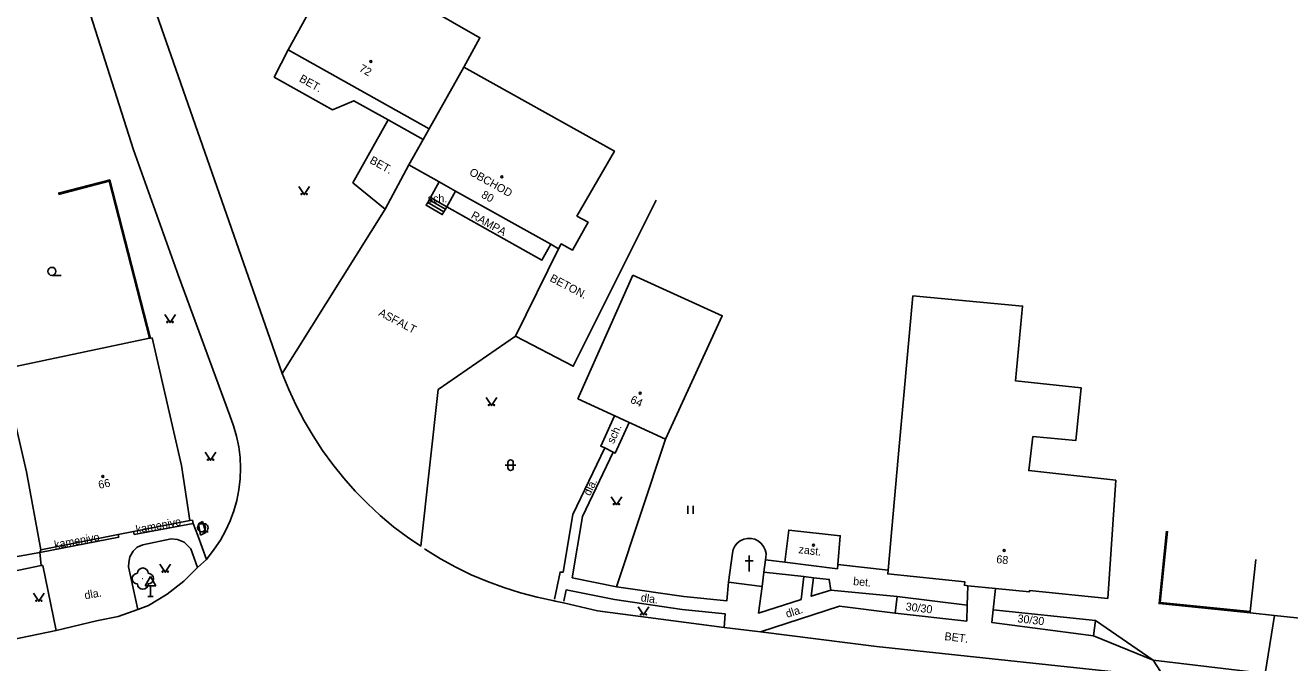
# Model space of a CAD drawing. Extents: x -544674 to -541478, y -1199076 to -1195527.
# Drawn here: x -544299.5 to -544181, y -1198320.8 to -1198261.1 of the extents above; entities that cross this region are included whole.
import ezdxf

# ---------------------------------------------------------------- set-up
doc = ezdxf.new("R2010")
doc.units = 0
for name, color, linetype in [('BUDOVY_MĚŘ', 7, 'Continuous'), ('BUDOVY_NEMĚŘ', 7, 'Continuous'), ('POMOC_POPIS', 7, 'Continuous'), ('ROZHRANÍ_PLOCH', 7, 'Continuous'), ('ZELEŇ', 7, 'Continuous'), ('ZN_BUDOV', 7, 'Continuous'), ('ZN_DOPLŇKOVÉ', 7, 'Continuous'), ('ZN_KULTUR', 7, 'Continuous'), ('Č_POPIS_ORIENT', 7, 'Continuous')]:
    doc.layers.add(name, color=color, linetype=linetype)

msp = doc.modelspace()

# ---------------------------------------------------------------- linework, layer by layer
at = {"layer": 'BUDOVY_MĚŘ'}
for points in [[(-544277.28, -1198242.76), (-544282.57, -1198252.4), (-544271.97, -1198258.18), (-544274.86, -1198263.42)], [(-544274.86, -1198263.42), (-544261.65, -1198270.81)], [(-544261.65, -1198270.81), (-544262.21, -1198271.81)], [(-544262.21, -1198271.81), (-544263.54, -1198274.2)], [(-544263.54, -1198274.2), (-544260.71, -1198275.78)], [(-544260.71, -1198275.78), (-544259.18, -1198276.64)], [(-544259.18, -1198276.64), (-544250.25, -1198281.63)], [(-544249.51, -1198282.04), (-544249.27, -1198281.6), (-544248.22, -1198282.19), (-544246.75, -1198279.57), (-544247.8, -1198278.99)], [(-544250.25, -1198281.63), (-544249.51, -1198282.04)], [(-544247.72, -1198296.11), (-544242.56, -1198284.52)], [(-544287.74, -1198290.41), (-544287.83, -1198290.43)], [(-544287.59, -1198290.38), (-544287.74, -1198290.41)], [(-544284.07, -1198307.5), (-544284.86, -1198302.33), (-544287.59, -1198290.38)], [(-544239.49, -1198299.86), (-544247.72, -1198296.11)], [(-544289.35, -1198308.53), (-544284.07, -1198307.5)], [(-544298.03, -1198310.22), (-544290.77, -1198308.81)], [(-544228.33, -1198311.4), (-544227.95, -1198308.39), (-544223.12, -1198308.91), (-544223.36, -1198311.62)], [(-544230.09, -1198310.96), (-544230.08, -1198310.58), (-544230.16, -1198310.24), (-544230.31, -1198309.91), (-544230.53, -1198309.63), (-544230.8, -1198309.41), (-544231.12, -1198309.25), (-544231.47, -1198309.17), (-544231.82, -1198309.17), (-544232.17, -1198309.25), (-544232.49, -1198309.4), (-544232.77, -1198309.62), (-544232.99, -1198309.89), (-544233.15, -1198310.21), (-544233.23, -1198310.56)], [(-544303.42, -1198311.42), (-544298.11, -1198310.47)], [(-544233.23, -1198310.56), (-544233.58, -1198313.26)], [(-544230.27, -1198312.31), (-544230.12, -1198311.18)], [(-544230.12, -1198311.18), (-544230.09, -1198310.96)], [(-544184.71, -1198316.02), (-544184.18, -1198311.15)], [(-544230.44, -1198313.66), (-544230.27, -1198312.31)], [(-544228.33, -1198311.4), (-544223.39, -1198312), (-544223.36, -1198311.62)], [(-544218.65, -1198312.15), (-544218.68, -1198312.49), (-544211.46, -1198313.22), (-544211.49, -1198313.55), (-544211.16, -1198313.59)], [(-544233.58, -1198313.26), (-544230.44, -1198313.66)], [(-544211.16, -1198313.59), (-544208.59, -1198313.85)], [(-544208.59, -1198313.85), (-544205.41, -1198314.18), (-544205.39, -1198314.03), (-544198.04, -1198314.78)], [(-544184.72, -1198316.12), (-544184.71, -1198316.02)], [(-544182.44, -1198316.37), (-544184.72, -1198316.12)], [(-544179.18, -1198316.72), (-544182.44, -1198316.37)]]:
    msp.add_lwpolyline(points, dxfattribs=at)
at = {"layer": 'BUDOVY_NEMĚŘ'}
for points in [[(-544258.39, -1198265.04), (-544256.88, -1198262.29), (-544264.57, -1198257.87), (-544263.73, -1198256.33), (-544269.31, -1198253.26), (-544271.97, -1198258.18)], [(-544247.8, -1198278.99), (-544244.29, -1198272.9), (-544255.65, -1198266.58), (-544258.39, -1198265.04), (-544261.65, -1198270.81)], [(-544242.56, -1198284.52), (-544234.18, -1198288.31), (-544239.49, -1198299.86)], [(-544218.65, -1198312.15), (-544217.69, -1198301.6), (-544216.31, -1198286.46), (-544206.05, -1198287.41), (-544206.72, -1198294.4), (-544200.56, -1198295.06), (-544201.06, -1198300), (-544205.08, -1198299.63), (-544205.47, -1198302.81), (-544197.31, -1198303.72), (-544198.04, -1198314.78)], [(-544287.83, -1198290.43), (-544301.59, -1198293.33), (-544299.37, -1198302.93), (-544298.03, -1198310.22)], [(-544298.03, -1198310.22), (-544298.11, -1198310.47)]]:
    msp.add_lwpolyline(points, dxfattribs=at)
at = {"layer": 'ROZHRANÍ_PLOCH'}
for points in [[(-544289.44, -1198253.59), (-544275.4, -1198293.71)], [(-544294.71, -1198255.85), (-544294.47, -1198256.68), (-544289.34, -1198272.78), (-544285.11, -1198284.58)], [(-544274.86, -1198263.42), (-544276.15, -1198265.98), (-544270.69, -1198269.03), (-544268.7, -1198268.19), (-544265.47, -1198269.99)], [(-544265.77, -1198278.35), (-544268.78, -1198275.87), (-544265.47, -1198269.99)], [(-544265.47, -1198269.99), (-544262.21, -1198271.81)], [(-544263.54, -1198274.2), (-544265.77, -1198278.35)], [(-544260.71, -1198275.78), (-544261.52, -1198277.25)], [(-544260, -1198278.12), (-544259.18, -1198276.64)], [(-544261.78, -1198277.71), (-544261.93, -1198277.97), (-544260.42, -1198278.85), (-544260.27, -1198278.59)], [(-544261.63, -1198277.45), (-544261.78, -1198277.71)], [(-544261.78, -1198277.71), (-544260.27, -1198278.59)], [(-544261.52, -1198277.25), (-544261.63, -1198277.45)], [(-544261.63, -1198277.45), (-544260.12, -1198278.33)], [(-544260, -1198278.12), (-544261.52, -1198277.25)], [(-544260.12, -1198278.33), (-544260, -1198278.12)], [(-544250.25, -1198281.63), (-544251.08, -1198283.11), (-544260, -1198278.12)], [(-544253.55, -1198290.22), (-544248.14, -1198293.04), (-544240.38, -1198277.51)], [(-544265.77, -1198278.35), (-544275.4, -1198293.71)], [(-544260.27, -1198278.59), (-544260.12, -1198278.33)], [(-544249.51, -1198282.04), (-544253.55, -1198290.22)], [(-544285.11, -1198284.58), (-544280.32, -1198297.67)], [(-544262.43, -1198309.89), (-544260.79, -1198295.22), (-544253.55, -1198290.22)], [(-544275.4, -1198293.71), (-544274.79, -1198295.22), (-544274.11, -1198296.71), (-544273.35, -1198298.15), (-544272.52, -1198299.56), (-544271.63, -1198300.93), (-544270.67, -1198302.25), (-544269.65, -1198303.52), (-544268.56, -1198304.74), (-544267.42, -1198305.91), (-544266.22, -1198307.02), (-544264.97, -1198308.07), (-544263.66, -1198309.05), (-544262.43, -1198309.89)], [(-544280.32, -1198297.67), (-544279.96, -1198298.62)], [(-544279.96, -1198298.62), (-544279.69, -1198299.59)], [(-544279.69, -1198299.59), (-544279.48, -1198300.58)], [(-544279.48, -1198300.58), (-544279.36, -1198301.58)], [(-544249.89, -1198314.84), (-544249.37, -1198312.31), (-544249.09, -1198312.33), (-544248.17, -1198306.91), (-544245.19, -1198300.69)], [(-544279.36, -1198301.58), (-544279.32, -1198302.59)], [(-544244.39, -1198301.09), (-544247.28, -1198307.1), (-544248.24, -1198312.85), (-544244.1, -1198313.71)], [(-544279.32, -1198302.59), (-544279.35, -1198303.6)], [(-544279.35, -1198303.6), (-544279.47, -1198304.61)], [(-544279.47, -1198304.61), (-544279.66, -1198305.6)], [(-544279.94, -1198306.58), (-544280.29, -1198307.52)], [(-544279.66, -1198305.6), (-544279.94, -1198306.58)], [(-544289.29, -1198308.81), (-544283.75, -1198307.77)], [(-544284.07, -1198307.5), (-544283.82, -1198307.46)], [(-544283.82, -1198307.46), (-544283.75, -1198307.77)], [(-544283.75, -1198307.77), (-544283.31, -1198308.88)], [(-544280.29, -1198307.52), (-544280.71, -1198308.44)], [(-544290.71, -1198309.05), (-544290.77, -1198308.81)], [(-544289.35, -1198308.53), (-544289.29, -1198308.81)], [(-544282.51, -1198311.14), (-544283.31, -1198308.88)], [(-544280.71, -1198308.44), (-544281.2, -1198309.33)], [(-544298.11, -1198310.47), (-544290.71, -1198309.05)], [(-544289.36, -1198310.36), (-544289, -1198309.98)], [(-544289, -1198309.98), (-544288.47, -1198309.78)], [(-544288.47, -1198309.78), (-544285.8, -1198309.21)], [(-544285.22, -1198309.27), (-544285.8, -1198309.21)], [(-544284.61, -1198309.53), (-544285.22, -1198309.27)], [(-544283.96, -1198310.15), (-544284.61, -1198309.53)], [(-544283.33, -1198311.9), (-544283.96, -1198310.15)], [(-544281.77, -1198310.17), (-544282.51, -1198311.14)], [(-544281.2, -1198309.33), (-544281.77, -1198310.17)], [(-544262.09, -1198310.13), (-544261.98, -1198310.21), (-544260.59, -1198311.07), (-544259.15, -1198311.85), (-544257.69, -1198312.57), (-544256.18, -1198313.21), (-544254.65, -1198313.77), (-544253.09, -1198314.26), (-544251.52, -1198314.68), (-544249.92, -1198315.02), (-544249.84, -1198315.03), (-544249.07, -1198315.21)], [(-544297.98, -1198311.7), (-544298.11, -1198310.47)], [(-544289.79, -1198311.43), (-544289.67, -1198310.89)], [(-544289.67, -1198310.89), (-544289.36, -1198310.36)], [(-544283.33, -1198311.9), (-544282.51, -1198311.14)], [(-544228.33, -1198311.4), (-544230.12, -1198311.18)], [(-544297.98, -1198311.7), (-544313.7, -1198314.98)], [(-544297.84, -1198311.69), (-544297.98, -1198311.7)], [(-544296.6, -1198317.78), (-544297.84, -1198311.69)], [(-544289.81, -1198311.82), (-544289.79, -1198311.43)], [(-544289.81, -1198311.82), (-544288.94, -1198315.82)], [(-544284.63, -1198313.16), (-544283.33, -1198311.9)], [(-544226.53, -1198312.74), (-544230.27, -1198312.31)], [(-544286.2, -1198314.39), (-544284.63, -1198313.16)], [(-544244.1, -1198313.71), (-544237.78, -1198314.61), (-544233.76, -1198315.02), (-544233.58, -1198313.26)], [(-544230.44, -1198313.66), (-544230.77, -1198316.16), (-544226.78, -1198314.89)], [(-544226.78, -1198314.89), (-544226.53, -1198312.74)], [(-544226.53, -1198312.74), (-544225.62, -1198312.84)], [(-544224.02, -1198314.01), (-544225.84, -1198314.58), (-544225.62, -1198312.84)], [(-544225.62, -1198312.84), (-544224.16, -1198313.01), (-544224.02, -1198314.01)], [(-544211.23, -1198315.4), (-544211.16, -1198313.59)], [(-544287.93, -1198315.45), (-544286.2, -1198314.39)], [(-544249.03, -1198315.03), (-544248.8, -1198313.98), (-544244.27, -1198314.89), (-544237.94, -1198315.82), (-544233.9, -1198316.24), (-544233.99, -1198317.49)], [(-544224.02, -1198314.01), (-544217.8, -1198314.59)], [(-544211.23, -1198315.4), (-544217.8, -1198314.59), (-544217.97, -1198316.15)], [(-544208.59, -1198313.85), (-544208.8, -1198315.86)], [(-544290.78, -1198316.48), (-544288.94, -1198315.82)], [(-544288.94, -1198315.82), (-544287.93, -1198315.45)], [(-544249.07, -1198315.21), (-544245.88, -1198315.93), (-544233.99, -1198317.49)], [(-544217.97, -1198316.15), (-544223.19, -1198315.51), (-544230.61, -1198317.92)], [(-544217.97, -1198316.15), (-544211.28, -1198316.91), (-544211.23, -1198315.4)], [(-544208.8, -1198315.86), (-544208.92, -1198317.05), (-544199.39, -1198318.27)], [(-544208.8, -1198315.86), (-544199.22, -1198316.84)], [(-544296.6, -1198317.78), (-544292.82, -1198316.89)], [(-544292.82, -1198316.89), (-544290.78, -1198316.48)], [(-544199.22, -1198316.84), (-544199.39, -1198318.27)], [(-544193.81, -1198320.55), (-544199.22, -1198316.84)], [(-544183.33, -1198321.8), (-544182.44, -1198316.37)], [(-544296.6, -1198317.78), (-544307.44, -1198320.02)], [(-544233.99, -1198317.49), (-544230.61, -1198317.92)], [(-544230.61, -1198317.92), (-544219.73, -1198319.28), (-544192.77, -1198322.17)], [(-544199.39, -1198318.27), (-544193.81, -1198320.55)], [(-544192.77, -1198322.17), (-544193.81, -1198320.55)], [(-544193.81, -1198320.55), (-544183.33, -1198321.8)]]:
    msp.add_lwpolyline(points, dxfattribs=at)
at = {"layer": 'ZELEŇ'}
for points in [[(-544239.49, -1198299.86), (-544244.1, -1198313.71)], [(-544283.25, -1198307.79), (-544282.89, -1198307.58)], [(-544283.07, -1198308.86), (-544283.25, -1198307.79)], [(-544282.89, -1198307.58), (-544282.58, -1198308.6)], [(-544282.58, -1198308.6), (-544283.07, -1198308.86)]]:
    msp.add_lwpolyline(points, dxfattribs=at)
msp.add_circle((-544288.47, -1198312.93), 0.0005, dxfattribs=at)
for centre, start, end in [((-544288.97, -1198312.93), 89.99999, 269.99999), ((-544288.47, -1198312.43), 0, 179.99999), ((-544287.97, -1198312.93), 270, 89.99999), ((-544288.47, -1198313.43), 179.99999, 359.99999)]:
    msp.add_arc(centre, 0.5, start, end, dxfattribs=at)
at = {"layer": 'ZN_BUDOV'}
for p, q in [((-544232.025, -1198311.25), (-544231.275, -1198311.25)), ((-544231.65, -1198312.25), (-544231.65, -1198310.75))]:
    msp.add_line(p, q, dxfattribs=at)
for centre in [(-544267.1, -1198264.51), (-544254.83, -1198275.32), (-544241.87, -1198295.57), (-544292.21, -1198303.36), (-544225.64, -1198309.8), (-544207.76, -1198310.29)]:
    msp.add_circle(centre, 0.0875, dxfattribs=at)
at = {"layer": 'ZN_DOPLŇKOVÉ'}
for p, q in [((-544287.74, -1198312.734), (-544288.24, -1198313.6)), ((-544288.24, -1198313.6), (-544287.24, -1198313.6)), ((-544287.74, -1198312.734), (-544287.24, -1198313.6)), ((-544287.74, -1198314.6), (-544287.74, -1198313.6)), ((-544287.99, -1198314.6), (-544287.49, -1198314.6))]:
    msp.add_line(p, q, dxfattribs=at)
for points in [[(-544287.74, -1198290.41), (-544291.56, -1198275.6), (-544296.4, -1198276.85)], [(-544287.83, -1198290.43), (-544291.63, -1198275.72), (-544296.38, -1198276.95)], [(-544244.27, -1198297.68), (-544245.56, -1198300.52), (-544245.19, -1198300.69)], [(-544242.9, -1198298.31), (-544244.2, -1198301.17), (-544244.39, -1198301.09)], [(-544245.19, -1198300.69), (-544244.39, -1198301.09)], [(-544290.77, -1198308.81), (-544289.35, -1198308.53)], [(-544184.72, -1198316.12), (-544193.25, -1198315.26), (-544192.57, -1198308.48)], [(-544192.47, -1198308.49), (-544193.14, -1198315.17), (-544184.71, -1198316.02)], [(-544223.36, -1198311.62), (-544218.65, -1198312.15)]]:
    msp.add_lwpolyline(points, dxfattribs=at)
at = {"layer": 'ZN_KULTUR'}
for p, q in [((-544296.99, -1198284.535), (-544296.115, -1198284.535)), ((-544254.51, -1198302.31), (-544253.51, -1198302.31)), ((-544254.26, -1198302.56), (-544254.26, -1198302.06)), ((-544253.76, -1198302.56), (-544253.76, -1198302.06)), ((-544237.41, -1198306.875), (-544237.41, -1198306.125)), ((-544236.91, -1198306.875), (-544236.91, -1198306.125)), ((-544282.97, -1198308.535), (-544282.345, -1198308.535))]:
    msp.add_line(p, q, dxfattribs=at)
for points in [[(-544273.85, -1198276.23), (-544273.35, -1198276.98), (-544272.85, -1198276.23)], [(-544286.42, -1198288.2), (-544285.92, -1198288.95), (-544285.42, -1198288.2)], [(-544256.3, -1198295.98), (-544255.8, -1198296.73), (-544255.3, -1198295.98)], [(-544282.62, -1198301.09), (-544282.12, -1198301.84), (-544281.62, -1198301.09)], [(-544244.6, -1198305.26), (-544244.1, -1198306.01), (-544243.6, -1198305.26)], [(-544286.87, -1198311.58), (-544286.37, -1198312.33), (-544285.87, -1198311.58)], [(-544298.7, -1198314.3), (-544298.2, -1198315.05), (-544297.7, -1198314.3)], [(-544242.05, -1198315.58), (-544241.55, -1198316.33), (-544241.05, -1198315.58)]]:
    msp.add_lwpolyline(points, dxfattribs=at)
for centre, radius in [((-544273.6, -1198276.93), 0.05), ((-544273.1, -1198276.93), 0.05), ((-544296.99, -1198284.16), 0.375), ((-544286.17, -1198288.9), 0.05), ((-544285.67, -1198288.9), 0.05), ((-544256.05, -1198296.68), 0.05), ((-544255.55, -1198296.68), 0.05), ((-544282.37, -1198301.79), 0.05), ((-544281.87, -1198301.79), 0.05), ((-544244.35, -1198305.96), 0.05), ((-544243.85, -1198305.96), 0.05), ((-544282.97, -1198308.16), 0.375), ((-544286.62, -1198312.28), 0.05), ((-544286.12, -1198312.28), 0.05), ((-544298.45, -1198315), 0.05), ((-544297.95, -1198315), 0.05), ((-544241.8, -1198316.28), 0.05), ((-544241.3, -1198316.28), 0.05)]:
    msp.add_circle(centre, radius, dxfattribs=at)
for centre, radius, start, end in [((-544254.01, -1198302.06), 0.25, 0, 179.99999), ((-544254.01, -1198302.56), 0.25, 179.99999, 359.99999), ((-544282.72, -1198308.16), 0.375, 249.49437, 109.04743)]:
    msp.add_arc(centre, radius, start, end, dxfattribs=at)

# ---------------------------------------------------------------- texts
at = {"layer": 'POMOC_POPIS'}
for s, rotation, p in [('BET.', 330.81002, (-544273.88, -1198266.34)), ('BET.', 330.81002, (-544267.28, -1198273.98)), ('OBCHOD', 330.79999, (-544257.95, -1198275.09)), ('RAMPA', 330.79999, (-544257.79, -1198279.13)), ('BETON.', 332.46999, (-544250.4, -1198285.04)), ('ASFALT', 332.46999, (-544266.45, -1198288.26)), ('sch.', 65.50002, (-544244.35, -1198300.36)), ('dla.', 64.32001, (-544246.57, -1198305.24)), ('kamenivo', 10.67999, (-544289.05, -1198308.71)), ('kamenivo', 10.26998, (-544296.7, -1198310.13)), ('zast.', 353.07, (-544227.06, -1198310.54)), ('bet.', 354.66999, (-544221.94, -1198313.53)), ('dla.', 10.13998, (-544293.87, -1198314.87)), ('dla.', 351.64001, (-544241.85, -1198315.04)), ('dla.', 17.99002, (-544228.1, -1198316.61)), ('30/30', 353.35001, (-544217.03, -1198315.9)), ('30/30', 353.35001, (-544206.55, -1198317.01)), ('BET.', 353.35001, (-544213.39, -1198318.68))]:
    msp.add_text(s, height=0.75, rotation=rotation, dxfattribs=at).set_placement(p)
msp.add_text('sch.', height=0.75, dxfattribs=at).set_placement((-544261.78, -1198277.71))
at = {"layer": 'Č_POPIS_ORIENT'}
for s, rotation, p in [('72', 330.81002, (-544268.27, -1198265.38)), ('80', 330.96999, (-544256.82, -1198277.2)), ('64', 335.50002, (-544242.86, -1198296.43)), ('66', 12.49999, (-544292.55, -1198304.53)), ('68', 354.21998, (-544208.53, -1198311.47))]:
    msp.add_text(s, height=0.75, rotation=rotation, dxfattribs=at).set_placement(p)

doc.saveas('drawing.dxf')
